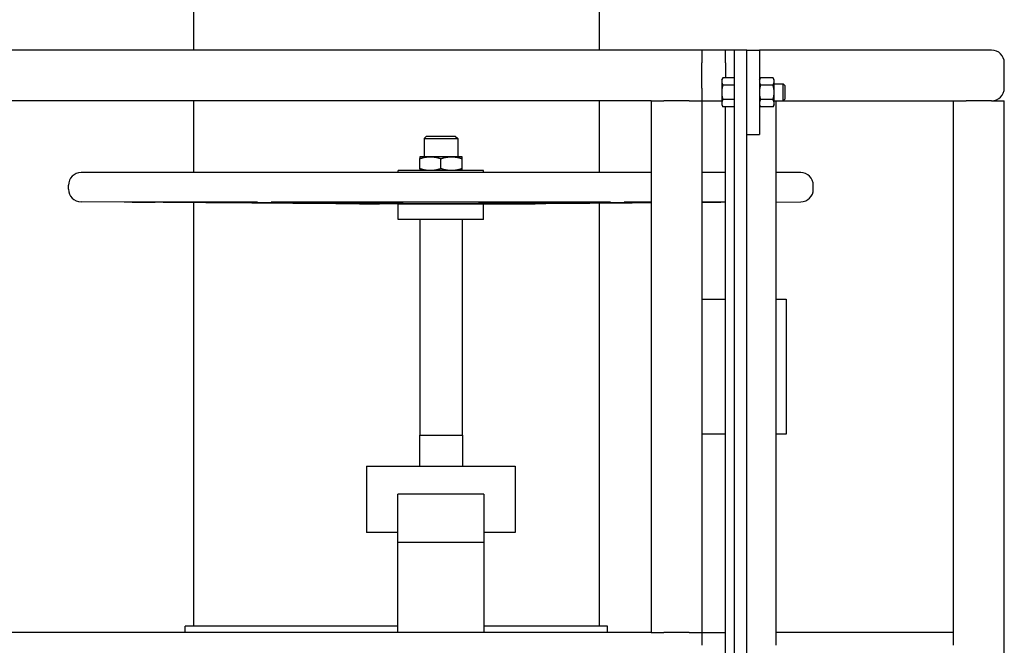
# Model space of a CAD drawing. Header units: inches. Extents: x 36 to 1719, y -84 to 1122.
# Tile 438 of 558: x 1387 to 1416, y 450 to 469. Entities that reach past the tile are written whole.
import ezdxf

# ---------------------------------------------------------------- set-up
doc = ezdxf.new("R2010")
doc.units = ezdxf.units.IN
doc.header["$LTSCALE"] = 48
doc.header["$MEASUREMENT"] = 0
doc.layers.add('Visible (ANSI)', color=7, linetype='Continuous', lineweight=30)

msp = doc.modelspace()

# ---------------------------------------------------------------- linework, layer by layer
at = {"layer": 'Visible (ANSI)'}
for p, q in [((1392.01063, 474.61139), (1392.01063, 467.79889)), ((1404.01062, 474.61139), (1404.01062, 467.79889)), ((1407.05101, 467.79889), (1385.05101, 467.79889)), ((1407.05101, 467.79889), (1407.05101, 467.42389)), ((1407.75653, 467.79889), (1407.05101, 467.79889)), ((1408.00653, 467.79889), (1407.75653, 467.79889)), ((1407.75653, 467.42389), (1407.75653, 467.79889)), ((1408.38153, 467.79889), (1408.00653, 467.79889)), ((1408.00653, 467.79889), (1408.00653, 433.70422)), ((1408.38153, 433.70422), (1408.38153, 467.79889)), ((1408.38153, 467.79889), (1408.75653, 467.79889)), ((1415.63153, 467.79889), (1408.75653, 467.79889)), ((1408.75653, 467.79889), (1408.75653, 465.29889)), ((1407.05101, 466.67389), (1407.05101, 467.42389)), ((1407.75653, 467.42389), (1407.75653, 466.9819)), ((1416.00653, 466.67389), (1416.00653, 467.42389)), ((1416.00653, 466.67389), (1416.00653, 467.42389)), ((1407.64253, 466.92389), (1407.67602, 466.9819)), ((1407.64253, 466.92389), (1407.64253, 466.87365)), ((1408.00653, 466.9819), (1407.67602, 466.9819)), ((1408.75653, 466.92389), (1408.79002, 466.9819)), ((1409.16104, 466.9819), (1408.79002, 466.9819)), ((1409.19453, 466.92389), (1409.16104, 466.9819)), ((1409.19453, 466.87365), (1409.19453, 466.92389)), ((1407.05101, 466.67389), (1407.05101, 466.29889)), ((1407.64253, 466.87365), (1407.64253, 466.54889)), ((1408.00653, 466.7654), (1407.67602, 466.7654)), ((1409.16104, 466.7654), (1408.79002, 466.7654)), ((1409.19453, 466.54889), (1409.19453, 466.87365)), ((1409.19453, 466.79889), (1409.46076, 466.79889)), ((1409.50653, 466.7517), (1409.46076, 466.79889)), ((1409.46076, 466.29889), (1409.46076, 466.79889)), ((1409.50653, 466.7517), (1409.50653, 466.34608)), ((1405.55101, 466.29889), (1386.55101, 466.29889)), ((1392.01063, 466.29889), (1392.01063, 464.17209)), ((1404.01062, 466.29889), (1404.01062, 464.17209)), ((1405.55101, 466.29889), (1405.55101, 450.54889)), ((1405.55101, 466.29889), (1405.92601, 466.29889)), ((1406.67601, 466.29889), (1405.92601, 466.29889)), ((1406.67601, 466.29889), (1407.05101, 466.29889)), ((1407.05101, 466.29889), (1407.05101, 450.54889)), ((1407.05101, 466.29889), (1407.64253, 466.29889)), ((1407.64253, 466.54889), (1407.64253, 466.22413)), ((1408.00653, 466.33239), (1407.67602, 466.33239)), ((1409.16104, 466.33239), (1408.79002, 466.33239)), ((1409.19453, 466.22413), (1409.19453, 466.54889)), ((1409.19453, 466.29889), (1409.46076, 466.29889)), ((1409.25653, 450.54889), (1409.25653, 466.29889)), ((1409.50653, 466.34608), (1409.46076, 466.29889)), ((1409.46076, 466.29889), (1414.50653, 466.29889)), ((1414.50653, 450.54889), (1414.50653, 466.29889)), ((1414.50653, 466.29889), (1414.88153, 466.29889)), ((1415.63153, 466.29889), (1414.88153, 466.29889)), ((1415.63153, 466.29889), (1416.00653, 466.29889)), ((1416.00653, 430.54889), (1416.00653, 466.29889)), ((1407.64253, 466.22413), (1407.64253, 466.17389)), ((1407.64253, 466.17389), (1407.67602, 466.11588)), ((1408.00653, 466.11588), (1407.67602, 466.11588)), ((1407.75653, 446.2319), (1407.75653, 466.11588)), ((1408.75653, 466.17389), (1408.79002, 466.11588)), ((1409.16104, 466.11588), (1408.79002, 466.11588)), ((1409.19453, 466.17389), (1409.16104, 466.11588)), ((1409.19453, 466.17389), (1409.19453, 466.22413)), ((1398.90452, 465.25509), (1398.83012, 465.18069)), ((1398.83012, 465.18069), (1398.83012, 464.64109)), ((1398.83012, 465.18069), (1399.83012, 465.18069)), ((1398.90452, 465.25509), (1399.75572, 465.25509)), ((1399.75572, 465.25509), (1399.83012, 465.18069)), ((1399.83012, 465.18069), (1399.83012, 464.64109)), ((1408.38153, 465.29889), (1408.75653, 465.29889)), ((1399.01762, 464.64109), (1398.70512, 464.64109)), ((1398.70512, 464.28692), (1398.70512, 464.58527)), ((1399.64262, 464.64109), (1399.01762, 464.64109)), ((1399.33012, 464.28692), (1399.33012, 464.58527)), ((1399.95512, 464.64109), (1399.64262, 464.64109)), ((1399.95512, 464.28692), (1399.95512, 464.58527)), ((1405.55101, 464.17209), (1388.68062, 464.17209)), ((1398.07012, 464.17209), (1398.07012, 464.23109)), ((1400.59012, 464.23109), (1398.07012, 464.23109)), ((1400.59012, 464.17209), (1400.59012, 464.23109)), ((1407.75653, 464.17209), (1407.05101, 464.17209)), ((1409.97962, 464.17209), (1409.25653, 464.17209)), ((1388.30662, 463.68009), (1388.30662, 463.79809)), ((1410.35362, 463.68009), (1410.35362, 463.79809)), ((1389.96014, 463.29695), (1388.67795, 463.3061)), ((1393.14207, 463.29695), (1389.96014, 463.29695)), ((1392.01063, 463.28409), (1392.01063, 450.73639)), ((1404.10949, 463.29695), (1394.55075, 463.29695)), ((1398.07012, 463.23908), (1396.53857, 463.25001)), ((1398.07012, 462.78009), (1398.07012, 463.23908)), ((1400.59012, 463.23908), (1398.07012, 463.23908)), ((1400.59012, 463.23908), (1402.12167, 463.25001)), ((1400.59012, 462.78009), (1400.59012, 463.23908)), ((1404.01062, 463.26398), (1404.01062, 450.73639)), ((1405.55101, 463.29695), (1405.51817, 463.29695)), ((1407.75653, 463.29695), (1407.05101, 463.29695)), ((1409.25653, 463.30092), (1409.98229, 463.3061)), ((1400.59012, 462.78009), (1398.07012, 462.78009)), ((1398.70512, 462.78009), (1398.70512, 456.39709)), ((1399.95512, 462.78009), (1399.95512, 456.39709)), ((1407.05101, 460.42389), (1407.75653, 460.42389)), ((1409.25653, 460.42389), (1409.55101, 460.42389)), ((1409.55101, 460.42389), (1409.55101, 456.42389)), ((1398.69412, 456.39709), (1398.69412, 455.48039)), ((1398.69412, 456.39709), (1399.96612, 456.39709)), ((1399.96612, 456.39709), (1399.96612, 455.48039)), ((1407.75653, 456.42389), (1407.05101, 456.42389)), ((1409.55101, 456.42389), (1409.25653, 456.42389)), ((1397.13126, 455.48039), (1397.13126, 453.51059)), ((1397.13126, 455.48039), (1401.52898, 455.48039)), ((1401.52898, 455.48039), (1401.52898, 453.51059)), ((1398.05654, 453.22099), (1398.05654, 454.65339)), ((1400.6037, 454.65339), (1398.05654, 454.65339)), ((1400.6037, 454.65339), (1400.6037, 453.22099)), ((1398.05654, 453.51059), (1397.13126, 453.51059)), ((1401.52898, 453.51059), (1400.6037, 453.51059)), ((1398.05654, 450.54889), (1398.05654, 453.22099)), ((1400.6037, 453.22099), (1398.05654, 453.22099)), ((1400.6037, 453.22099), (1400.6037, 450.54889)), ((1391.76062, 450.54889), (1391.76062, 450.73639)), ((1398.05654, 450.73639), (1391.76062, 450.73639)), ((1404.26062, 450.73639), (1400.6037, 450.73639)), ((1404.26062, 450.54889), (1404.26062, 450.73639)), ((1405.55101, 450.54889), (1386.55101, 450.54889)), ((1405.55101, 450.54889), (1405.92601, 450.54889)), ((1406.67601, 450.54889), (1405.92601, 450.54889)), ((1406.67601, 450.54889), (1407.05101, 450.54889)), ((1407.05101, 450.54889), (1407.05101, 450.17389)), ((1407.05101, 450.54889), (1407.75653, 450.54889)), ((1414.50653, 450.54889), (1409.25653, 450.54889)), ((1409.25653, 450.17389), (1409.25653, 450.54889)), ((1414.50653, 450.17389), (1414.50653, 450.54889))]:
    msp.add_line(p, q, dxfattribs=at)
for centre, radius, start, end in [((1415.63153, 467.42389), 0.375, 0, 90), ((1415.63153, 467.42389), 0.375, 0, 90), ((1415.63153, 466.67389), 0.375, 270, 0), ((1415.63153, 466.67389), 0.375, 270, 0), ((1388.68062, 463.79809), 0.374, 90, 180), ((1409.97962, 463.79809), 0.374, 0, 90), ((1388.68062, 463.68009), 0.374, 180, 269.591168), ((1409.97962, 463.68009), 0.374, 270.408832, 0)]:
    msp.add_arc(centre, radius, start, end, dxfattribs=at)
for points, weights in [([(1407.67602, 466.9819), (1407.64253, 466.92389), (1407.64253, 466.87365)], [1, 1.0379548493, 1]), ([(1408.79002, 466.9819), (1408.75653, 466.92389), (1408.75653, 466.87365)], [1, 1.0379548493, 1]), ([(1409.19453, 466.87365), (1409.19453, 466.92389), (1409.16104, 466.9819)], [1, 1.0379548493, 1]), ([(1407.64253, 466.87365), (1407.64253, 466.82341), (1407.67602, 466.7654)], [1, 1.0379548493, 1]), ([(1407.67602, 466.7654), (1407.64253, 466.64937), (1407.64253, 466.54889)], [1, 1.0379548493, 1]), ([(1408.75653, 466.87365), (1408.75653, 466.82341), (1408.79002, 466.7654)], [1, 1.0379548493, 1]), ([(1408.79002, 466.7654), (1408.75653, 466.64937), (1408.75653, 466.54889)], [1, 1.0379548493, 1]), ([(1409.16104, 466.7654), (1409.19453, 466.82341), (1409.19453, 466.87365)], [1, 1.0379548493, 1]), ([(1409.19453, 466.54889), (1409.19453, 466.64937), (1409.16104, 466.7654)], [1, 1.0379548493, 1]), ([(1407.64253, 466.54889), (1407.64253, 466.44841), (1407.67602, 466.33239)], [1, 1.0379548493, 1]), ([(1407.67602, 466.33239), (1407.64253, 466.27437), (1407.64253, 466.22413)], [1, 1.0379548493, 1]), ([(1408.75653, 466.54889), (1408.75653, 466.44841), (1408.79002, 466.33239)], [1, 1.0379548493, 1]), ([(1408.79002, 466.33239), (1408.75653, 466.27437), (1408.75653, 466.22413)], [1, 1.0379548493, 1]), ([(1409.16104, 466.33239), (1409.19453, 466.44841), (1409.19453, 466.54889)], [1, 1.0379548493, 1]), ([(1409.19453, 466.22413), (1409.19453, 466.27437), (1409.16104, 466.33239)], [1, 1.0379548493, 1]), ([(1407.64253, 466.22413), (1407.64253, 466.17389), (1407.67602, 466.11588)], [1, 1.0379548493, 1]), ([(1408.75653, 466.22413), (1408.75653, 466.17389), (1408.79002, 466.11588)], [1, 1.0379548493, 1]), ([(1409.16104, 466.11588), (1409.19453, 466.17389), (1409.19453, 466.22413)], [1, 1.0379548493, 1]), ([(1398.70512, 464.64109), (1398.70512, 464.64109), (1398.70512, 464.58527)], [1, 1.04314139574, 1.01001874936]), ([(1398.70512, 464.58527), (1398.87259, 464.64109), (1399.01762, 464.64109)], [1.01001874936, 1.04314139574, 1]), ([(1399.01762, 464.64109), (1399.16265, 464.64109), (1399.33012, 464.58527)], [1, 1.04314139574, 1.01001874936]), ([(1399.33012, 464.58527), (1399.49759, 464.64109), (1399.64262, 464.64109)], [1.01001874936, 1.04314139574, 1]), ([(1399.64262, 464.64109), (1399.78765, 464.64109), (1399.95512, 464.58527)], [1, 1.04314139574, 1.01001874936]), ([(1399.95512, 464.58527), (1399.95512, 464.64109), (1399.95512, 464.64109)], [1.01001874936, 1.04314139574, 1]), ([(1398.70512, 464.28692), (1398.70512, 464.23109), (1398.70512, 464.23109)], [1.01001874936, 1.04314139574, 1]), ([(1399.01762, 464.23109), (1398.87259, 464.23109), (1398.70512, 464.28692)], [1, 1.04314139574, 1.01001874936]), ([(1399.33012, 464.28692), (1399.16265, 464.23109), (1399.01762, 464.23109)], [1.01001874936, 1.04314139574, 1]), ([(1399.64262, 464.23109), (1399.49759, 464.23109), (1399.33012, 464.28692)], [1, 1.04314139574, 1.01001874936]), ([(1399.95512, 464.28692), (1399.78765, 464.23109), (1399.64262, 464.23109)], [1.01001874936, 1.04314139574, 1]), ([(1399.95512, 464.23109), (1399.95512, 464.23109), (1399.95512, 464.28692)], [1, 1.04314139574, 1.01001874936]), ([(1397.18611, 463.24552), (1395.94022, 463.25385), (1390.87145, 463.29284)], [3.21640230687, 2.36623373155, 1.05826131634]), ([(1393.90086, 463.29284), (1396.73692, 463.25385), (1397.43402, 463.24552)], [1.05826131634, 2.36623373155, 3.21640230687]), ([(1398.92899, 463.24552), (1398.04103, 463.25385), (1394.42844, 463.29284)], [3.21640230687, 2.36623373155, 1.05826131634]), ([(1404.2318, 463.29284), (1400.61921, 463.25385), (1399.73125, 463.24552)], [1.05826131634, 2.36623373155, 3.21640230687]), ([(1401.22622, 463.24552), (1401.92332, 463.25385), (1404.75938, 463.29284)], [3.21640230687, 2.36623373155, 1.05826131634]), ([(1405.55101, 463.27568), (1402.50476, 463.25241), (1401.47413, 463.24552)], [1.39855181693, 2.47946565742, 3.21640230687]), ([(1407.75653, 463.2926), (1407.38778, 463.28976), (1407.05101, 463.28717)], [1.06199707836, 1.10665416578, 1.15077706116])]:
    msp.add_rational_spline(points, weights, degree=2, dxfattribs=at)
for points, knots in [([(1390.18826, 463.29695), (1390.20255, 463.29695), (1390.23092, 463.29686), (1390.31199, 463.29649), (1390.36469, 463.29621), (1390.47671, 463.29556), (1390.5432, 463.29515), (1390.68005, 463.29424), (1390.75041, 463.29375), (1390.83253, 463.29314), (1390.85209, 463.29299), (1390.87145, 463.29284)], [1.98568979, 1.98568979, 1.98568979, 1.98568979, 2.48210857, 2.48210857, 2.97852735, 2.97852735, 3.47495346, 3.47495346, 3.97137957, 3.97137957, 4.12560975, 4.12560975, 4.12560975, 4.12560975]), ([(1393.90086, 463.29284), (1393.88998, 463.29299), (1393.87823, 463.29314), (1393.86574, 463.29328), (1393.82555, 463.29375), (1393.77215, 463.29424), (1393.65098, 463.29515), (1393.5832, 463.29556), (1393.45346, 463.29621), (1393.38319, 463.29649), (1393.25196, 463.29686), (1393.19099, 463.29695), (1393.14207, 463.29695)], [-0.15423018, -0.15423018, -0.15423018, -0.15423018, 0, 0, 0, 0.49642611, 0.49642611, 0.99285222, 0.99285222, 1.489271, 1.489271, 1.98568979, 1.98568979, 1.98568979, 1.98568979]), ([(1394.55075, 463.29695), (1394.49472, 463.29695), (1394.44198, 463.29686), (1394.36082, 463.29649), (1394.33239, 463.29621), (1394.30371, 463.29556), (1394.30163, 463.29515), (1394.32699, 463.29424), (1394.35445, 463.29375), (1394.40207, 463.29314), (1394.41471, 463.29299), (1394.42844, 463.29284)], [1.98568979, 1.98568979, 1.98568979, 1.98568979, 2.48210857, 2.48210857, 2.97852735, 2.97852735, 3.47495346, 3.47495346, 3.97137957, 3.97137957, 4.12560975, 4.12560975, 4.12560975, 4.12560975]), ([(1397.43402, 463.24552), (1397.45066, 463.24532), (1397.46446, 463.24513), (1397.49562, 463.24467), (1397.50828, 463.2444), (1397.51127, 463.24403), (1397.50159, 463.24394), (1397.46625, 463.24394), (1397.4379, 463.24403), (1397.36346, 463.2444), (1397.31736, 463.24467), (1397.24394, 463.24513), (1397.21585, 463.24532), (1397.18611, 463.24552)], [0.63873151, 0.63873151, 0.63873151, 0.63873151, 0.87159914, 0.87159914, 1.30738491, 1.30738491, 1.74317067, 1.74317067, 2.17895643, 2.17895643, 2.61474219, 2.61474219, 2.84760983, 2.84760983, 2.84760983, 2.84760983]), ([(1399.73125, 463.24552), (1399.71005, 463.24532), (1399.68693, 463.24513), (1399.61854, 463.24467), (1399.56444, 463.2444), (1399.44883, 463.24403), (1399.38731, 463.24394), (1399.27293, 463.24394), (1399.21141, 463.24403), (1399.0958, 463.2444), (1399.0417, 463.24467), (1398.97331, 463.24513), (1398.95019, 463.24532), (1398.92899, 463.24552)], [0.63873151, 0.63873151, 0.63873151, 0.63873151, 0.87159914, 0.87159914, 1.30738491, 1.30738491, 1.74317067, 1.74317067, 2.17895643, 2.17895643, 2.61474219, 2.61474219, 2.84760983, 2.84760983, 2.84760983, 2.84760983]), ([(1401.47413, 463.24552), (1401.44439, 463.24532), (1401.4163, 463.24513), (1401.34288, 463.24467), (1401.29678, 463.2444), (1401.22234, 463.24403), (1401.19399, 463.24394), (1401.15865, 463.24394), (1401.14897, 463.24403), (1401.15196, 463.2444), (1401.16462, 463.24467), (1401.19578, 463.24513), (1401.20958, 463.24532), (1401.22622, 463.24552)], [0.63873151, 0.63873151, 0.63873151, 0.63873151, 0.87159914, 0.87159914, 1.30738491, 1.30738491, 1.74317067, 1.74317067, 2.17895643, 2.17895643, 2.61474219, 2.61474219, 2.84760983, 2.84760983, 2.84760983, 2.84760983]), ([(1404.2318, 463.29284), (1404.24553, 463.29299), (1404.25817, 463.29314), (1404.30579, 463.29375), (1404.33325, 463.29424), (1404.35861, 463.29515), (1404.35653, 463.29556), (1404.32785, 463.29621), (1404.29942, 463.29649), (1404.21826, 463.29686), (1404.16552, 463.29695), (1404.10949, 463.29695)], [3.52948039, 3.52948039, 3.52948039, 3.52948039, 3.68371057, 3.68371057, 4.18013668, 4.18013668, 4.67656278, 4.67656278, 5.17298157, 5.17298157, 5.66940035, 5.66940035, 5.66940035, 5.66940035]), ([(1405.51817, 463.29695), (1405.46925, 463.29695), (1405.40828, 463.29686), (1405.27705, 463.29649), (1405.20678, 463.29621), (1405.07704, 463.29556), (1405.00926, 463.29515), (1404.88809, 463.29424), (1404.83469, 463.29375), (1404.78201, 463.29314), (1404.77026, 463.29299), (1404.75938, 463.29284)], [1.98568979, 1.98568979, 1.98568979, 1.98568979, 2.48210857, 2.48210857, 2.97852735, 2.97852735, 3.47495346, 3.47495346, 3.97137957, 3.97137957, 4.12560975, 4.12560975, 4.12560975, 4.12560975])]:
    msp.add_open_spline(points, degree=3, knots=knots, dxfattribs=at)

doc.saveas('drawing.dxf')
